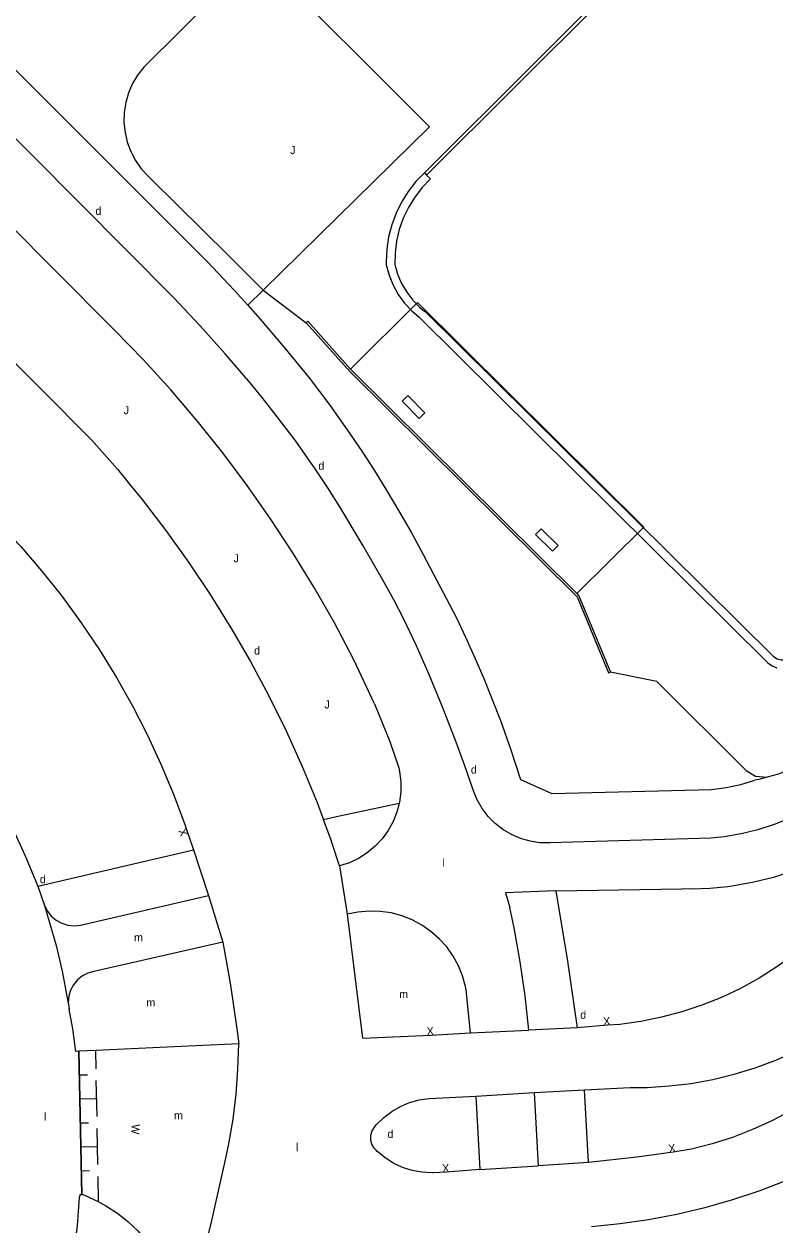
# Model space of a CAD drawing. Extents: x 134999 to 136502, y 457398 to 459002.
# Drawn here: x 136324 to 136370.9, y 458338.8 to 458413.8 of the extents above; entities that cross this region are included whole.
import ezdxf

# ---------------------------------------------------------------- set-up
doc = ezdxf.new("R2010")
doc.units = 0
for name, color, linetype in [('RI_DGTB_18', 7, 'Continuous'), ('RI_DGTB_29', 7, 'Continuous'), ('RI_DGTB_30', 7, 'Continuous'), ('RI_DGTB_31', 7, 'Continuous'), ('RI_DGTB_32', 7, 'Continuous'), ('RI_DGTB_43', 7, 'Continuous'), ('RI_DGTB_49', 7, 'Continuous'), ('RI_DGTB_53', 7, 'Continuous'), ('RI_DGTB_54', 7, 'Continuous'), ('RI_DGTB_58', 7, 'Continuous')]:
    doc.layers.add(name, color=color, linetype=linetype)

msp = doc.modelspace()

# ---------------------------------------------------------------- linework, layer by layer
at = {"layer": 'RI_DGTB_18'}
for points in [[(136338.598, 458418.177), (136331.511, 458411.142), (136331.125, 458410.647), (136330.805, 458410.108), (136330.557, 458409.531), (136330.383, 458408.928), (136330.288, 458408.308), (136330.273, 458407.681), (136330.337, 458407.057), (136330.48, 458406.446), (136330.7, 458405.858), (136330.992, 458405.303), (136331.353, 458404.79), (136331.776, 458404.327), (136331.973, 458404.147), (136336.798, 458399.374), (136338.974, 458397.208)], [(136338.974, 458397.208), (136341.661, 458395.165)], [(136369.132, 458367.193), (136363.549, 458372.755), (136360.665, 458373.333)], [(136369.132, 458367.193), (136369.715, 458366.832), (136370.455, 458366.772)]]:
    msp.add_lwpolyline(points, dxfattribs=at)
at = {"layer": 'RI_DGTB_31'}
for p, q in [((136348.615, 458396.43), (136344.43, 458392.26)), ((136362.748, 458382.382), (136348.615, 458396.43)), ((136358.554, 458378.244), (136362.748, 458382.382)), ((136327.46, 458349.65), (136327.63, 458340.687)), ((136328.49, 458349.67), (136328.511, 458348.549)), ((136327.489, 458348.155), (136328.003, 458348.165)), ((136328.525, 458347.801), (136328.568, 458345.559)), ((136327.517, 458346.66), (136328.547, 458346.68)), ((136327.545, 458345.165), (136328.06, 458345.175)), ((136328.582, 458344.811), (136328.625, 458342.569)), ((136327.574, 458343.67), (136328.603, 458343.69)), ((136327.602, 458342.175), (136328.117, 458342.185)), ((136328.639, 458341.821), (136328.669, 458340.239))]:
    msp.add_line(p, q, dxfattribs=at)
at = {"layer": 'RI_DGTB_32'}
for points in [[(136348, 458390.616), (136349.071, 458389.538), (136348.716, 458389.186), (136347.645, 458390.264), (136348, 458390.616)], [(136356.337, 458382.292), (136357.392, 458381.241), (136357.039, 458380.887), (136355.984, 458381.938), (136356.337, 458382.292)]]:
    msp.add_lwpolyline(points, dxfattribs=at)
at = {"layer": 'RI_DGTB_49'}
msp.add_line((136338.005, 458396.256), (136338.974, 458397.208), dxfattribs=at)
msp.add_lwpolyline([(136338.974, 458397.208), (136349.35, 458407.4), (136338.598, 458418.177)], dxfattribs=at)
at = {"layer": 'RI_DGTB_53'}
for p, q in [((136341.661, 458395.165), (136341.766, 458395.258)), ((136341.661, 458395.165), (136344.391, 458392.101)), ((136341.766, 458395.258), (136344.43, 458392.26)), ((136344.391, 458392.101), (136358.573, 458378.027)), ((136344.43, 458392.26), (136358.554, 458378.244)), ((136334.828, 458389.051), (136333.668, 458390.411)), ((136358.554, 458378.244), (136358.691, 458378.108)), ((136358.691, 458378.108), (136360.665, 458373.333)), ((136358.573, 458378.027), (136360.536, 458373.28)), ((136360.536, 458373.28), (136360.665, 458373.333)), ((136345.93, 458371.36), (136346.88, 458368.99)), ((136324.885, 458359.961), (136334.608, 458362.217)), ((136343.74, 458361.22), (136344.21, 458358.2)), ((136324.885, 458359.961), (136325.314, 458358.753)), ((136335.556, 458359.371), (136336.44, 458356.458)), ((136326.85, 458352.26), (136326.84, 458352.315)), ((136358.571, 458351.11), (136355.55, 458350.96)), ((136351.92, 458350.79), (136355.55, 458350.96)), ((136327.63, 458340.687), (136327.46, 458349.639)), ((136352.25, 458346.84), (136355.89, 458347.06)), ((136352.25, 458346.84), (136352.5, 458342.24)), ((136355.89, 458347.06), (136359.029, 458347.222)), ((136355.89, 458347.06), (136356.15, 458342.47)), ((136359.291, 458342.691), (136359.029, 458347.222)), ((136352.5, 458342.24), (136356.15, 458342.47)), ((136359.291, 458342.691), (136356.15, 458342.47))]:
    msp.add_line(p, q, dxfattribs=at)
for points in [[(136299.063, 458417.153), (136315.61, 458400.56), (136328.25, 458387.84), (136329.858, 458386.007), (136330.617, 458385.082)], [(136333.668, 458390.411), (136333.195, 458390.965), (136331.482, 458392.85), (136329.711, 458394.68), (136329.42, 458394.97), (136309.883, 458414.613)], [(136293.59, 458411.62), (136309.97, 458395.26), (136319.94, 458385.21), (136323.82, 458381.19), (136325.144, 458379.649), (136326.406, 458378.058), (136327.605, 458376.418), (136328.738, 458374.732), (136329.804, 458373.003), (136330.801, 458371.233), (136331.728, 458369.426), (136332.583, 458367.583), (136333.364, 458365.708), (136334.071, 458363.804), (136334.2, 458363.43), (136334.608, 458362.217)], [(136286.61, 458404.65), (136313.43, 458377.74), (136313.889, 458377.273), (136315.281, 458375.748), (136316.614, 458374.171), (136317.884, 458372.543), (136319.09, 458370.867), (136320.231, 458369.146), (136321.304, 458367.382), (136322.308, 458365.577), (136323.241, 458363.735), (136324.102, 458361.859), (136324.885, 458359.961)], [(136345.93, 458371.36), (136344.61, 458374.15), (136343.419, 458376.402), (136342.158, 458378.615), (136340.829, 458380.787), (136339.431, 458382.917), (136337.968, 458385.001), (136336.44, 458387.039), (136334.848, 458389.028), (136334.828, 458389.051)], [(136330.617, 458385.082), (136331.405, 458384.122), (136332.889, 458382.187), (136334.309, 458380.204), (136335.663, 458378.176), (136336.949, 458376.105), (136338.168, 458373.993), (136339.316, 458371.842), (136340.393, 458369.654), (136341.398, 458367.432), (136342.329, 458365.178), (136342.732, 458364.105)], [(136395.254, 458378.396), (136391.31, 458374.53), (136379.22, 458362.45), (136376.88, 458360.12), (136374.95, 458358.26), (136374.121, 458357.402), (136373.15, 458356.509), (136372.128, 458355.675), (136371.057, 458354.906), (136369.941, 458354.202), (136368.784, 458353.568), (136367.592, 458353.005), (136366.367, 458352.515), (136365.115, 458352.1), (136363.84, 458351.762), (136362.547, 458351.501), (136361.24, 458351.32), (136360.47, 458351.27), (136358.571, 458351.11)], [(136359.029, 458347.222), (136361.89, 458347.37), (136362.959, 458347.381), (136364.328, 458347.467), (136365.691, 458347.632), (136367.041, 458347.877), (136368.375, 458348.199), (136369.688, 458348.599), (136370.976, 458349.075), (136372.233, 458349.625), (136373.456, 458350.247), (136374.641, 458350.939), (136375.784, 458351.699), (136376.881, 458352.525), (136377.927, 458353.413), (136378.92, 458354.36), (136398.875, 458374.225)], [(136400.325, 458372.845), (136389.65, 458362.18), (136379.03, 458351.78), (136376.65, 458349.55), (136376.193, 458349.103), (136375.198, 458348.214), (136374.151, 458347.385), (136373.057, 458346.621), (136371.919, 458345.924), (136370.742, 458345.296), (136369.528, 458344.74), (136368.284, 458344.257), (136367.013, 458343.85), (136365.72, 458343.52), (136364.57, 458343.33), (136362.3, 458343.01), (136359.291, 458342.691)], [(136383.941, 458370.421), (136379.111, 458365.531), (136378.298, 458364.776), (136377.459, 458364.051), (136376.582, 458363.37), (136375.661, 458362.751), (136374.509, 458362.074), (136373.324, 458361.458), (136372.312, 458361.009), (136371.27, 458360.634), (136370.831, 458360.501), (136369.618, 458360.195), (136368.387, 458359.968), (136367.995, 458359.912), (136366.856, 458359.803), (136365.712, 458359.774), (136365.115, 458359.791)], [(136346.88, 458368.99), (136347.43, 458367.35), (136347.48, 458367.115), (136347.558, 458366.48), (136347.556, 458365.841), (136347.474, 458365.206), (136347.451, 458365.119)], [(136375.397, 458368.949), (136374.368, 458368.339), (136373.3, 458367.799), (136372.199, 458367.332), (136371.069, 458366.94), (136370.455, 458366.772)], [(136370.455, 458366.772), (136369.915, 458366.624), (136369.683, 458366.57)], [(136347.451, 458365.119), (136343.54, 458364.28), (136342.732, 458364.105)], [(136347.451, 458365.119), (136347.314, 458364.587), (136347.078, 458363.992), (136346.77, 458363.432), (136346.394, 458362.914), (136345.957, 458362.447), (136345.465, 458362.038), (136344.926, 458361.694), (136344.348, 458361.42), (136343.74, 458361.22)], [(136343.74, 458361.22), (136343.28, 458362.63), (136343.186, 458362.895), (136342.732, 458364.105)], [(136334.608, 458362.217), (136335.01, 458361.02), (136335.556, 458359.371)], [(136325.314, 458358.753), (136325.49, 458358.397), (136325.733, 458358.084), (136326.035, 458357.825), (136326.382, 458357.633), (136326.76, 458357.513), (136327.155, 458357.472), (136327.55, 458357.51), (136335.556, 458359.371)], [(136357.252, 458359.656), (136357.967, 458355.274), (136358.571, 458351.11)], [(136325.314, 458358.753), (136326.032, 458356.246), (136326.41, 458354.641), (136326.84, 458352.315)], [(136355.55, 458350.96), (136355.326, 458353.098), (136355.023, 458355.226), (136354.641, 458357.341), (136354.37, 458358.62)], [(136351.92, 458350.79), (136351.65, 458353.48), (136351.611, 458353.675), (136351.426, 458354.342), (136351.165, 458354.983), (136350.831, 458355.59), (136350.431, 458356.154), (136349.967, 458356.668), (136349.448, 458357.126), (136348.879, 458357.521), (136348.268, 458357.847), (136347.624, 458358.101), (136346.955, 458358.279), (136346.27, 458358.379), (136345.578, 458358.399), (136344.888, 458358.339), (136344.21, 458358.2)], [(136344.21, 458358.2), (136345.18, 458350.45), (136349.44, 458350.65), (136351.92, 458350.79)], [(136336.44, 458356.458), (136328.4, 458354.63), (136328.022, 458354.525), (136327.672, 458354.345), (136327.367, 458354.099), (136327.117, 458353.795), (136326.934, 458353.448), (136326.825, 458353.071), (136326.794, 458352.679), (136326.84, 458352.315)], [(136336.44, 458356.458), (136336.92, 458353.759), (136337.321, 458351.045), (136337.44, 458350.11)], [(136387.061, 458352.569), (136385.431, 458350.924), (136385.009, 458350.491), (136383.716, 458349.244), (136382.369, 458348.055), (136380.971, 458346.927), (136379.523, 458345.863), (136378.03, 458344.864), (136376.494, 458343.932), (136374.917, 458343.07), (136373.304, 458342.279), (136371.658, 458341.561), (136369.981, 458340.916), (136368.277, 458340.347), (136366.549, 458339.854), (136364.801, 458339.439), (136363.037, 458339.101), (136361.259, 458338.843), (136359.482, 458338.665)], [(136326.84, 458352.315), (136326.843, 458352.29), (136326.85, 458352.26)], [(136327.27, 458349.63), (136327.079, 458351.043), (136326.85, 458352.26)], [(136327.46, 458349.639), (136327.27, 458349.63)], [(136328.49, 458349.688), (136327.46, 458349.639)], [(136337.44, 458350.11), (136328.49, 458349.688)], [(136333.241, 458329.723), (136334.037, 458332.412), (136334.939, 458335.722), (136335.763, 458339.052), (136336.51, 458342.4), (136336.63, 458342.95), (136336.821, 458343.847), (136337.088, 458345.397), (136337.275, 458346.958), (136337.382, 458348.527), (136337.44, 458350.11)], [(136352.5, 458342.24), (136350.41, 458342.08), (136349.58, 458342.04), (136349.513, 458342.039), (136348.883, 458342.075), (136348.262, 458342.19), (136347.661, 458342.383), (136347.09, 458342.651), (136346.556, 458342.988), (136346.07, 458343.39), (136346.03, 458343.45), (136345.909, 458343.576), (136345.761, 458343.821), (136345.687, 458344.098), (136345.691, 458344.385), (136345.775, 458344.659), (136345.97, 458344.96), (136346.054, 458345.057), (136346.497, 458345.496), (136346.994, 458345.875), (136347.534, 458346.187), (136348.11, 458346.428), (136348.712, 458346.593), (136349.33, 458346.68), (136352.25, 458346.84)], [(136327.63, 458340.687), (136327.601, 458340.687), (136327.508, 458340.614), (136327.48, 458340.5), (136327.46, 458340.21), (136327.347, 458338.742), (136327.143, 458337.06), (136326.86, 458335.388), (136326.498, 458333.732), (136326.058, 458332.095), (136325.542, 458330.481), (136324.95, 458328.892), (136324.284, 458327.333), (136323.545, 458325.808)], [(136327.63, 458340.687), (136327.718, 458340.685), (136328.4, 458340.38), (136328.669, 458340.239)], [(136328.669, 458340.239), (136329.149, 458339.988), (136329.858, 458339.527), (136330.521, 458339.002), (136331.13, 458338.416), (136331.682, 458337.775), (136332.17, 458337.085), (136332.592, 458336.352), (136332.942, 458335.582), (136333.217, 458334.783), (136333.417, 458333.961), (136333.537, 458333.124), (136333.578, 458332.28), (136333.55, 458331.56), (136333.293, 458329.957), (136333.241, 458329.723)]]:
    msp.add_lwpolyline(points, dxfattribs=at)
at = {"layer": 'RI_DGTB_54'}
msp.add_line((136357.252, 458359.656), (136365.115, 458359.791), dxfattribs=at)
for points in [[(136321.225, 458413.215), (136335.499, 458398.965), (136337.161, 458397.2), (136338.005, 458396.256)], [(136371.887, 458364.214), (136370.889, 458363.806), (136369.864, 458363.474), (136368.817, 458363.218), (136367.754, 458363.041), (136366.928, 458362.959), (136356.875, 458362.659), (136356.255, 458362.67), (136355.641, 458362.761), (136355.044, 458362.93), (136354.474, 458363.175), (136353.94, 458363.49), (136353.451, 458363.872), (136353.015, 458364.314), (136352.639, 458364.807), (136352.33, 458365.345), (136352.093, 458365.919), (136351.562, 458367.472), (136351.022, 458368.962), (136350.196, 458371.108), (136349.32, 458373.234), (136348.55, 458374.976), (136347.724, 458376.692), (136347.125, 458377.84), (136346.501, 458378.975), (136345.208, 458381.22), (136343.749, 458383.651), (136342.995, 458384.852), (136342.215, 458386.036), (136341.596, 458386.935), (136340.959, 458387.821), (136339.642, 458389.562), (136338.903, 458390.493), (136338.147, 458391.411), (136336.601, 458393.217), (136335.013, 458394.991), (136333.379, 458396.723), (136321.566, 458408.61)], [(136338.005, 458396.256), (136338.777, 458395.393), (136340.328, 458393.577), (136341.83, 458391.719), (136343.126, 458390.015), (136344.367, 458388.27), (136345.162, 458387.083), (136345.936, 458385.881), (136346.69, 458384.667), (136347.423, 458383.44), (136348.206, 458382.074), (136348.961, 458380.692), (136351.035, 458376.719), (136351.613, 458375.516), (136352.188, 458374.228), (136352.742, 458372.93), (136353.274, 458371.624), (136353.785, 458370.309), (136354.442, 458368.471), (136355.047, 458366.616), (136356.999, 458365.755), (136366.962, 458366.006), (136367.884, 458366.116), (136368.793, 458366.304), (136369.683, 458366.57)], [(136357.252, 458359.656), (136357.223, 458359.656), (136354.109, 458359.535), (136354.37, 458358.62)]]:
    msp.add_lwpolyline(points, dxfattribs=at)
at = {"layer": 'RI_DGTB_58'}
msp.add_line((136349.037, 458404.544), (136349.174, 458404.398), dxfattribs=at)
for points in [[(136500, 458555.437), (136479.049, 458534.182), (136447.324, 458502.525), (136434.287, 458489.475), (136376.508, 458431.942), (136349.037, 458404.544)], [(136500, 458554.941), (136479.19, 458534.04), (136447.465, 458502.383), (136434.428, 458489.333), (136376.649, 458431.8), (136349.174, 458404.398)], [(136349.037, 458404.544), (136348.498, 458403.983), (136348.02, 458403.369), (136347.607, 458402.71), (136347.264, 458402.012), (136346.994, 458401.282), (136346.8, 458400.528), (136346.685, 458399.759), (136346.65, 458398.982), (136346.654, 458398.778), (136346.83, 458398.135), (136347.081, 458397.518), (136347.405, 458396.936), (136347.796, 458396.397), (136348.248, 458395.908), (136348.719, 458395.505), (136370.482, 458373.905), (136370.752, 458373.721), (136371.058, 458373.607)], [(136349.174, 458404.398), (136349.407, 458404.15), (136348.889, 458403.609), (136348.431, 458403.015), (136348.039, 458402.376), (136347.718, 458401.699), (136347.47, 458400.992), (136347.299, 458400.262), (136347.207, 458399.519), (136347.194, 458398.796), (136347.365, 458398.191), (136347.612, 458397.612), (136347.93, 458397.069), (136348.315, 458396.571), (136348.759, 458396.125), (136349.113, 458395.841), (136370.845, 458374.304), (136371.062, 458374.163), (136371.311, 458374.095), (136371.569, 458374.106), (136371.812, 458374.195), (136372.016, 458374.353), (136372.031, 458374.369)]]:
    msp.add_lwpolyline(points, dxfattribs=at)

# ---------------------------------------------------------------- texts
at = {"layer": 'RI_DGTB_29'}
for p in [(136328.488, 458401.907), (136342.414, 458385.981), (136351.939, 458366.989)]:
    msp.add_text('d', height=0.5, dxfattribs=at).set_placement(p)
for p in [(136338.4, 458374.43), (136325.02, 458360.14), (136358.77, 458351.67), (136346.73, 458344.22)]:
    msp.add_text('d', height=0.5, rotation=359.99965, dxfattribs=at).set_placement(p)
at = {"layer": 'RI_DGTB_30'}
for s, rotation, p in [('X', 111.56669, (136334.292, 458363.198)), ('X', 2.95753, (136349.19, 458350.637)), ('X', 4.26274, (136360.221, 458351.251)), ('W', 266.49575, (136330.766, 458345.095)), ('X', 8.70088, (136364.323, 458343.292)), ('X', 3.56659, (136350.16, 458342.064))]:
    msp.add_text(s, height=0.5, rotation=rotation, dxfattribs=at).set_placement(p)
at = {"layer": 'RI_DGTB_31'}
for rotation, p in [(359.99973, (136340.651, 458405.702)), (359.99965, (136330.25, 458389.45)), (359.99965, (136337.11, 458380.2)), (359.99965, (136342.79, 458371.06))]:
    msp.add_text('J', height=0.5, rotation=rotation, dxfattribs=at).set_placement(p)
at = {"layer": 'RI_DGTB_43'}
msp.add_text('l', height=0.5, dxfattribs=at).set_placement((136350.145, 458361.172))
for s, p in [('m', (136330.904, 458356.506)), ('m', (136347.46, 458352.96)), ('m', (136331.67, 458352.44)), ('l', (136325.27, 458345.3)), ('m', (136333.4, 458345.38)), ('l', (136341.01, 458343.39))]:
    msp.add_text(s, height=0.5, rotation=359.99965, dxfattribs=at).set_placement(p)

doc.saveas('drawing.dxf')
